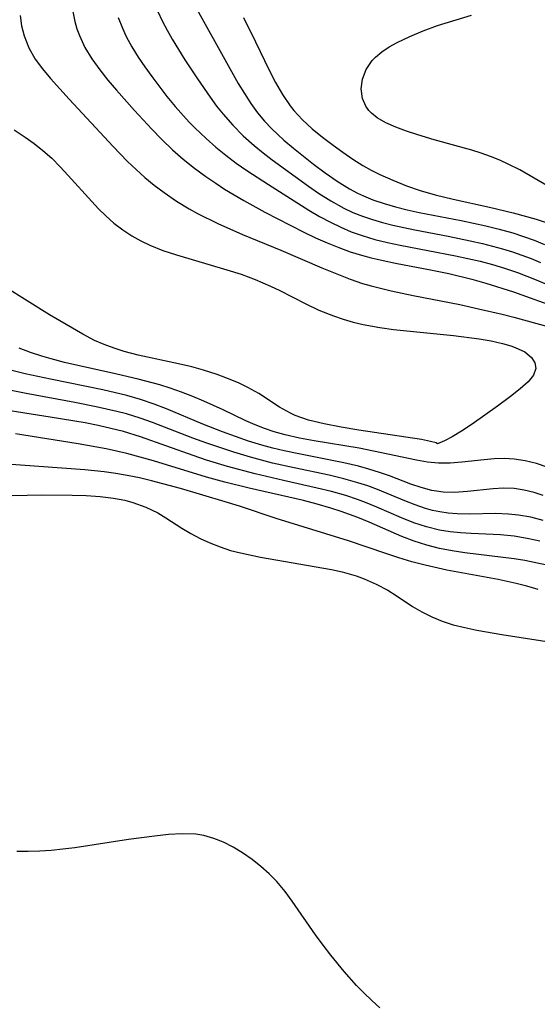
# Model space of a CAD drawing. Header units: metres. Extents: x 1073367 to 1082519, y 1569854 to 1574957.
# Tile 758 of 1056: x 1080474 to 1080541, y 1571589 to 1571716. Entities that reach past the tile are written whole.
import ezdxf

# ---------------------------------------------------------------- set-up
doc = ezdxf.new("R2010")
doc.units = ezdxf.units.M
doc.layers.add('CGG_CurvaNivelLidar_v1', color=253, linetype='Continuous', lineweight=30)

msp = doc.modelspace()

# ---------------------------------------------------------------- linework, layer by layer
at = {"layer": 'CGG_CurvaNivelLidar_v1'}
for p, q in [((1080497.3591, 1571717.4877, 75), (1080501.3886, 1571710.1845, 75)), ((1080474.4754, 1571716.6573, 73), (1080474.6676, 1571715.3186, 73)), ((1080481.2688, 1571717.4147, 73.5), (1080481.5738, 1571715.8739, 73.5)), ((1080487.1506, 1571716.4116, 74), (1080487.7122, 1571715.0068, 74)), ((1080492.296, 1571717.1585, 74.5), (1080492.8776, 1571715.9544, 74.5)), ((1080503.3904, 1571716.4137, 75.5), (1080504.9496, 1571713.2602, 75.5)), ((1080528.483, 1571715.3461, 76), (1080532.8994, 1571716.6892, 76)), ((1080474.6676, 1571715.3186, 73), (1080474.9884, 1571714.0241, 73)), ((1080481.5738, 1571715.8739, 73.5), (1080481.8282, 1571714.9532, 73.5)), ((1080481.8282, 1571714.9532, 73.5), (1080482.1441, 1571714.0556, 73.5)), ((1080487.7122, 1571715.0068, 74), (1080488.2026, 1571713.943, 74)), ((1080492.8776, 1571715.9544, 74.5), (1080493.5004, 1571714.7712, 74.5)), ((1080526.6328, 1571714.6865, 76), (1080528.483, 1571715.3461, 76)), ((1080474.9884, 1571714.0241, 73), (1080475.6055, 1571712.4844, 73)), ((1080482.1441, 1571714.0556, 73.5), (1080482.8679, 1571712.5176, 73.5)), ((1080488.2026, 1571713.943, 74), (1080488.9335, 1571712.5901, 74)), ((1080493.5004, 1571714.7712, 74.5), (1080494.1595, 1571713.6078, 74.5)), ((1080523.2728, 1571713.1763, 76), (1080524.9017, 1571713.9646, 76)), ((1080524.9017, 1571713.9646, 76), (1080526.6328, 1571714.6865, 76)), ((1080475.6055, 1571712.4844, 73), (1080476.4372, 1571711.0291, 73)), ((1080482.8679, 1571712.5176, 73.5), (1080483.7595, 1571711.0455, 73.5)), ((1080488.9335, 1571712.5901, 74), (1080489.7381, 1571711.2864, 74)), ((1080494.1595, 1571713.6078, 74.5), (1080495.8114, 1571710.9413, 74.5)), ((1080504.9496, 1571713.2602, 75.5), (1080506.7076, 1571709.6028, 75.5)), ((1080521.281, 1571711.9714, 76), (1080522.2318, 1571712.5969, 76)), ((1080522.2318, 1571712.5969, 76), (1080523.2728, 1571713.1763, 76)), ((1080489.7381, 1571711.2864, 74), (1080490.6018, 1571710.0108, 74)), ((1080520.0248, 1571710.8307, 76), (1080520.4483, 1571711.279, 76)), ((1080520.4483, 1571711.279, 76), (1080521.281, 1571711.9714, 76)), ((1080476.4372, 1571711.0291, 73), (1080477.3694, 1571709.7457, 73)), ((1080483.7595, 1571711.0455, 73.5), (1080484.7757, 1571709.6227, 73.5)), ((1080490.6018, 1571710.0108, 74), (1080491.5088, 1571708.756, 74)), ((1080495.8114, 1571710.9413, 74.5), (1080497.4255, 1571708.4773, 74.5)), ((1080501.3886, 1571710.1845, 75), (1080502.7099, 1571707.8541, 75)), ((1080519.2558, 1571709.6779, 76), (1080520.0248, 1571710.8307, 76)), ((1080477.3694, 1571709.7457, 73), (1080478.4058, 1571708.5004, 73)), ((1080484.7757, 1571709.6227, 73.5), (1080485.835, 1571708.2926, 73.5)), ((1080491.5088, 1571708.756, 74), (1080493.4812, 1571706.1964, 74)), ((1080506.7076, 1571709.6028, 75.5), (1080507.5309, 1571707.9874, 75.5)), ((1080518.7829, 1571708.4295, 76), (1080519.2558, 1571709.6779, 76)), ((1080478.4058, 1571708.5004, 73), (1080480.8046, 1571705.8502, 73)), ((1080485.835, 1571708.2926, 73.5), (1080486.9505, 1571706.9827, 73.5)), ((1080497.4255, 1571708.4773, 74.5), (1080499.0671, 1571706.0925, 74.5)), ((1080502.7099, 1571707.8541, 75), (1080503.4959, 1571706.5443, 75)), ((1080507.5309, 1571707.9874, 75.5), (1080508.4169, 1571706.4332, 75.5)), ((1080518.6088, 1571707.1527, 76), (1080518.7829, 1571708.4295, 76)), ((1080486.9505, 1571706.9827, 73.5), (1080489.2697, 1571704.3773, 73.5)), ((1080493.4812, 1571706.1964, 74), (1080494.5448, 1571704.8973, 74)), ((1080499.0671, 1571706.0925, 74.5), (1080499.9081, 1571704.947, 74.5)), ((1080503.4959, 1571706.5443, 75), (1080504.3211, 1571705.271, 75)), ((1080508.4169, 1571706.4332, 75.5), (1080509.4069, 1571704.9714, 75.5)), ((1080518.7605, 1571705.9139, 76), (1080518.6088, 1571707.1527, 76)), ((1080480.8046, 1571705.8502, 73), (1080486.5141, 1571699.7034, 73)), ((1080494.5448, 1571704.8973, 74), (1080496.3475, 1571702.8669, 74)), ((1080499.9081, 1571704.947, 74.5), (1080500.7496, 1571703.8789, 74.5)), ((1080504.3211, 1571705.271, 75), (1080505.2076, 1571704.0501, 75)), ((1080509.4069, 1571704.9714, 75.5), (1080509.8795, 1571704.3756, 75.5)), ((1080519.1956, 1571704.9114, 76), (1080518.7605, 1571705.9139, 76)), ((1080519.5959, 1571704.3675, 76), (1080519.1956, 1571704.9114, 76)), ((1080489.2697, 1571704.3773, 73.5), (1080491.5088, 1571701.9444, 73.5)), ((1080500.7496, 1571703.8789, 74.5), (1080502.0089, 1571702.4499, 74.5)), ((1080505.2076, 1571704.0501, 75), (1080506.0873, 1571702.9928, 75)), ((1080509.8795, 1571704.3756, 75.5), (1080511.0232, 1571703.1457, 75.5)), ((1080519.9222, 1571704.0244, 76), (1080519.5959, 1571704.3675, 76)), ((1080520.6827, 1571703.4125, 76), (1080519.9222, 1571704.0244, 76)), ((1080496.3475, 1571702.8669, 74), (1080497.0693, 1571702.1235, 74)), ((1080502.0089, 1571702.4499, 74.5), (1080503.3529, 1571701.0979, 74.5)), ((1080506.0873, 1571702.9928, 75), (1080507.0298, 1571701.9908, 75)), ((1080511.0232, 1571703.1457, 75.5), (1080512.2749, 1571702.0083, 75.5)), ((1080521.8083, 1571702.757, 76), (1080520.6827, 1571703.4125, 76)), ((1080523.0831, 1571702.1913, 76), (1080521.8083, 1571702.757, 76)), ((1080524.4658, 1571701.6863, 76), (1080523.0831, 1571702.1913, 76)), ((1080473.7287, 1571701.8691, 72.5), (1080475.1335, 1571700.9229, 72.5)), ((1080475.1335, 1571700.9229, 72.5), (1080476.3005, 1571700.0902, 72.5)), ((1080491.5088, 1571701.9444, 73.5), (1080492.8285, 1571700.5926, 73.5)), ((1080497.0693, 1571702.1235, 74), (1080498.5413, 1571700.7241, 74)), ((1080503.3529, 1571701.0979, 74.5), (1080504.7702, 1571699.8197, 74.5)), ((1080507.0298, 1571701.9908, 75), (1080508.5926, 1571700.5351, 75)), ((1080512.2749, 1571702.0083, 75.5), (1080513.5992, 1571700.9322, 75.5)), ((1080513.5992, 1571700.9322, 75.5), (1080514.9666, 1571699.8913, 75.5)), ((1080525.923, 1571701.2162, 76), (1080524.4658, 1571701.6863, 76)), ((1080528.0596, 1571700.5787, 76), (1080525.923, 1571701.2162, 76)), ((1080476.3005, 1571700.0902, 72.5), (1080477.4239, 1571699.2078, 72.5)), ((1080486.5141, 1571699.7034, 73), (1080488.3849, 1571697.7826, 73)), ((1080492.8285, 1571700.5926, 73.5), (1080494.1945, 1571699.2888, 73.5)), ((1080498.5413, 1571700.7241, 74), (1080499.7964, 1571699.6245, 74)), ((1080499.7964, 1571699.6245, 74), (1080501.0892, 1571698.5686, 74)), ((1080504.7702, 1571699.8197, 74.5), (1080505.9132, 1571698.8791, 74.5)), ((1080508.5926, 1571700.5351, 75), (1080509.8525, 1571699.4727, 75)), ((1080514.9666, 1571699.8913, 75.5), (1080516.2253, 1571698.9669, 75.5)), ((1080532.93, 1571699.214, 76), (1080528.0596, 1571700.5787, 76)), ((1080477.4239, 1571699.2078, 72.5), (1080478.5661, 1571698.181, 72.5)), ((1080494.1945, 1571699.2888, 73.5), (1080495.589, 1571698.0734, 73.5)), ((1080501.0892, 1571698.5686, 74), (1080502.42, 1571697.5612, 74)), ((1080505.9132, 1571698.8791, 74.5), (1080507.085, 1571697.9715, 74.5)), ((1080509.8525, 1571699.4727, 75), (1080512.4499, 1571697.433, 75)), ((1080516.2253, 1571698.9669, 75.5), (1080517.5111, 1571698.0761, 75.5)), ((1080534.1176, 1571698.8433, 76), (1080532.93, 1571699.214, 76)), ((1080535.3347, 1571698.4085, 76), (1080534.1176, 1571698.8433, 76)), ((1080536.527, 1571697.9246, 76), (1080535.3347, 1571698.4085, 76)), ((1080478.5661, 1571698.181, 72.5), (1080479.6557, 1571697.0891, 72.5)), ((1080479.6557, 1571697.0891, 72.5), (1080480.7124, 1571695.9575, 72.5)), ((1080488.3849, 1571697.7826, 73), (1080489.4733, 1571696.7265, 73)), ((1080495.589, 1571698.0734, 73.5), (1080497.0332, 1571696.9161, 73.5)), ((1080502.42, 1571697.5612, 74), (1080503.7903, 1571696.6036, 74)), ((1080507.085, 1571697.9715, 74.5), (1080511.7987, 1571694.5509, 74.5)), ((1080512.4499, 1571697.433, 75), (1080513.9581, 1571696.2977, 75)), ((1080517.5111, 1571698.0761, 75.5), (1080518.8384, 1571697.2444, 75.5)), ((1080518.8384, 1571697.2444, 75.5), (1080519.9137, 1571696.6495, 75.5)), ((1080537.6915, 1571697.3954, 76), (1080536.527, 1571697.9246, 76)), ((1080539.1205, 1571696.6679, 76), (1080537.6915, 1571697.3954, 76)), ((1080480.7124, 1571695.9575, 72.5), (1080483.7393, 1571692.5798, 72.5)), ((1080489.4733, 1571696.7265, 73), (1080490.5942, 1571695.7103, 73)), ((1080497.0332, 1571696.9161, 73.5), (1080498.5194, 1571695.8127, 73.5)), ((1080498.5194, 1571695.8127, 73.5), (1080499.7822, 1571694.9397, 73.5)), ((1080503.7903, 1571696.6036, 74), (1080506.5962, 1571694.7789, 74)), ((1080513.9581, 1571696.2977, 75), (1080515.4913, 1571695.2142, 75)), ((1080519.9137, 1571696.6495, 75.5), (1080521.0173, 1571696.0964, 75.5)), ((1080521.0173, 1571696.0964, 75.5), (1080522.7133, 1571695.3275, 75.5)), ((1080542.8375, 1571694.5299, 76), (1080539.1205, 1571696.6679, 76)), ((1080490.5942, 1571695.7103, 73), (1080491.8243, 1571694.6943, 73)), ((1080491.8243, 1571694.6943, 73), (1080493.0979, 1571693.7341, 73)), ((1080499.7822, 1571694.9397, 73.5), (1080500.9234, 1571694.2035, 73.5)), ((1080506.5962, 1571694.7789, 74), (1080511.8298, 1571691.4723, 74)), ((1080511.7987, 1571694.5509, 74.5), (1080513.0961, 1571693.6619, 74.5)), ((1080515.4913, 1571695.2142, 75), (1080517.0735, 1571694.2238, 75)), ((1080522.7133, 1571695.3275, 75.5), (1080524.4505, 1571694.6316, 75.5)), ((1080524.4505, 1571694.6316, 75.5), (1080526.2258, 1571694.0176, 75.5)), ((1080493.0979, 1571693.7341, 73), (1080494.6969, 1571692.6376, 73)), ((1080500.9234, 1571694.2035, 73.5), (1080503.4278, 1571692.7112, 73.5)), ((1080513.0961, 1571693.6619, 74.5), (1080514.7, 1571692.6531, 74.5)), ((1080517.0735, 1571694.2238, 75), (1080518.132, 1571693.6565, 75)), ((1080518.132, 1571693.6565, 75), (1080518.8922, 1571693.2995, 75)), ((1080518.8922, 1571693.2995, 75), (1080520.1001, 1571692.8105, 75)), ((1080526.2258, 1571694.0176, 75.5), (1080528.1775, 1571693.4556, 75.5)), ((1080528.1775, 1571693.4556, 75.5), (1080530.4876, 1571692.8954, 75.5)), ((1080483.7393, 1571692.5798, 72.5), (1080484.6268, 1571691.6256, 72.5)), ((1080494.6969, 1571692.6376, 73), (1080496.3514, 1571691.6271, 73)), ((1080503.4278, 1571692.7112, 73.5), (1080506.1546, 1571691.2128, 73.5)), ((1080514.7, 1571692.6531, 74.5), (1080516.3545, 1571691.7433, 74.5)), ((1080520.1001, 1571692.8105, 75), (1080521.5585, 1571692.3173, 75)), ((1080521.5585, 1571692.3173, 75), (1080523.05, 1571691.892, 75)), ((1080530.4876, 1571692.8954, 75.5), (1080535.2162, 1571691.8725, 75.5)), ((1080484.6268, 1571691.6256, 72.5), (1080485.5481, 1571690.7148, 72.5)), ((1080485.5481, 1571690.7148, 72.5), (1080486.6245, 1571689.7792, 72.5)), ((1080496.3514, 1571691.6271, 73), (1080497.4244, 1571691.0386, 73)), ((1080497.4244, 1571691.0386, 73), (1080500.0757, 1571689.7309, 73)), ((1080506.1546, 1571691.2128, 73.5), (1080511.1799, 1571688.6108, 73.5)), ((1080511.8298, 1571691.4723, 74), (1080513.2133, 1571690.662, 74)), ((1080516.3545, 1571691.7433, 74.5), (1080517.5464, 1571691.1819, 74.5)), ((1080517.5464, 1571691.1819, 74.5), (1080518.7678, 1571690.6868, 74.5)), ((1080518.7678, 1571690.6868, 74.5), (1080520.0575, 1571690.2458, 74.5)), ((1080523.05, 1571691.892, 75), (1080524.5662, 1571691.5178, 75)), ((1080524.5662, 1571691.5178, 75), (1080526.1002, 1571691.181, 75)), ((1080526.1002, 1571691.181, 75), (1080531.5456, 1571690.1172, 75)), ((1080535.2162, 1571691.8725, 75.5), (1080538.2899, 1571691.1399, 75.5)), ((1080538.2899, 1571691.1399, 75.5), (1080541.2601, 1571690.2877, 75.5)), ((1080486.6245, 1571689.7792, 72.5), (1080487.7602, 1571688.9206, 72.5)), ((1080500.0757, 1571689.7309, 73), (1080503.2497, 1571688.3307, 73)), ((1080513.2133, 1571690.662, 74), (1080514.6204, 1571689.9038, 74)), ((1080514.6204, 1571689.9038, 74), (1080515.9601, 1571689.2594, 74)), ((1080520.0575, 1571690.2458, 74.5), (1080521.3715, 1571689.8637, 74.5)), ((1080521.3715, 1571689.8637, 74.5), (1080522.7041, 1571689.5265, 74.5)), ((1080522.7041, 1571689.5265, 74.5), (1080525.5314, 1571688.9194, 74.5)), ((1080531.5456, 1571690.1172, 75), (1080534.7167, 1571689.4514, 75)), ((1080534.7167, 1571689.4514, 75), (1080536.4761, 1571689.0204, 75)), ((1080541.2601, 1571690.2877, 75.5), (1080542.9145, 1571689.7561, 75.5)), ((1080487.7602, 1571688.9206, 72.5), (1080488.9494, 1571688.1404, 72.5)), ((1080488.9494, 1571688.1404, 72.5), (1080490.0806, 1571687.4994, 72.5)), ((1080503.2497, 1571688.3307, 73), (1080508.1954, 1571686.2873, 73)), ((1080511.1799, 1571688.6108, 73.5), (1080512.6811, 1571687.8872, 73.5)), ((1080515.9601, 1571689.2594, 74), (1080517.3274, 1571688.6807, 74)), ((1080517.3274, 1571688.6807, 74), (1080518.7222, 1571688.173, 74)), ((1080518.7222, 1571688.173, 74), (1080520.3578, 1571687.6816, 74)), ((1080525.5314, 1571688.9194, 74.5), (1080529.8515, 1571688.0976, 74.5)), ((1080536.4761, 1571689.0204, 75), (1080538.2141, 1571688.5273, 75)), ((1080538.2141, 1571688.5273, 75), (1080539.609, 1571688.0701, 75)), ((1080490.0806, 1571687.4994, 72.5), (1080491.2515, 1571686.9326, 72.5)), ((1080491.2515, 1571686.9326, 72.5), (1080492.9467, 1571686.265, 72.5)), ((1080512.6811, 1571687.8872, 73.5), (1080514.186, 1571687.2254, 73.5)), ((1080514.186, 1571687.2254, 73.5), (1080515.7122, 1571686.6173, 73.5)), ((1080520.3578, 1571687.6816, 74), (1080522.0213, 1571687.2691, 74)), ((1080522.0213, 1571687.2691, 74), (1080523.6491, 1571686.9239, 74)), ((1080523.6491, 1571686.9239, 74), (1080530.7917, 1571685.5711, 74)), ((1080529.8515, 1571688.0976, 74.5), (1080532.7213, 1571687.512, 74.5)), ((1080532.7213, 1571687.512, 74.5), (1080534.2961, 1571687.1524, 74.5)), ((1080534.2961, 1571687.1524, 74.5), (1080536.9096, 1571686.4646, 74.5)), ((1080539.609, 1571688.0701, 75), (1080540.9848, 1571687.5639, 75)), ((1080540.9848, 1571687.5639, 75), (1080542.3406, 1571687.0114, 75)), ((1080492.9467, 1571686.265, 72.5), (1080494.6928, 1571685.6957, 72.5)), ((1080494.6928, 1571685.6957, 72.5), (1080501.2274, 1571683.7615, 72.5)), ((1080508.1954, 1571686.2873, 73), (1080513.5335, 1571684.0011, 73)), ((1080515.7122, 1571686.6173, 73.5), (1080517.1796, 1571686.0904, 73.5)), ((1080517.1796, 1571686.0904, 73.5), (1080518.6662, 1571685.6226, 73.5)), ((1080518.6662, 1571685.6226, 73.5), (1080519.8896, 1571685.2927, 73.5)), ((1080536.9096, 1571686.4646, 74.5), (1080538.1967, 1571686.0675, 74.5)), ((1080538.1967, 1571686.0675, 74.5), (1080539.3963, 1571685.6521, 74.5)), ((1080539.3963, 1571685.6521, 74.5), (1080540.5802, 1571685.1979, 74.5)), ((1080519.8896, 1571685.2927, 73.5), (1080521.4564, 1571684.9292, 73.5)), ((1080521.4564, 1571684.9292, 73.5), (1080523.0365, 1571684.6079, 73.5)), ((1080523.0365, 1571684.6079, 73.5), (1080527.8083, 1571683.7199, 73.5)), ((1080530.7917, 1571685.5711, 74), (1080533.9985, 1571684.8443, 74)), ((1080533.9985, 1571684.8443, 74), (1080535.5834, 1571684.4263, 74)), ((1080535.5834, 1571684.4263, 74), (1080537.151, 1571683.9613, 74)), ((1080540.5802, 1571685.1979, 74.5), (1080541.8019, 1571684.6858, 74.5)), ((1080501.2274, 1571683.7615, 72.5), (1080503.0758, 1571683.166, 72.5)), ((1080503.0758, 1571683.166, 72.5), (1080504.8903, 1571682.4995, 72.5)), ((1080513.5335, 1571684.0011, 73), (1080517.1607, 1571682.5352, 73)), ((1080527.8083, 1571683.7199, 73.5), (1080529.9437, 1571683.2743, 73.5)), ((1080529.9437, 1571683.2743, 73.5), (1080532.9031, 1571682.5417, 73.5)), ((1080537.151, 1571683.9613, 74), (1080538.8322, 1571683.3884, 74)), ((1080538.8322, 1571683.3884, 74), (1080541.2324, 1571682.4358, 74)), ((1080504.8903, 1571682.4995, 72.5), (1080506.8808, 1571681.6364, 72.5)), ((1080517.1607, 1571682.5352, 73), (1080518.7551, 1571681.9914, 73)), ((1080518.7551, 1571681.9914, 73), (1080519.8956, 1571681.6572, 73)), ((1080532.9031, 1571682.5417, 73.5), (1080534.7484, 1571682.0197, 73.5)), ((1080534.7484, 1571682.0197, 73.5), (1080538.3206, 1571680.89, 73.5)), ((1080541.2324, 1571682.4358, 74), (1080545.4193, 1571680.6879, 74)), ((1080478.3007, 1571677.9383, 72.5), (1080472.4913, 1571681.5238, 72.5)), ((1080506.8808, 1571681.6364, 72.5), (1080508.097, 1571681.0553, 72.5)), ((1080508.097, 1571681.0553, 72.5), (1080511.437, 1571679.3245, 72.5)), ((1080519.8956, 1571681.6572, 73), (1080522.4687, 1571681.018, 73)), ((1080522.4687, 1571681.018, 73), (1080525.3398, 1571680.418, 73)), ((1080538.3206, 1571680.89, 73.5), (1080545.3426, 1571678.3415, 73.5)), ((1080511.437, 1571679.3245, 72.5), (1080513.1333, 1571678.5198, 72.5)), ((1080525.3398, 1571680.418, 73), (1080531.3771, 1571679.2361, 73)), ((1080531.3771, 1571679.2361, 73), (1080533.7634, 1571678.7149, 73)), ((1080482.602, 1571675.4113, 72.5), (1080478.3007, 1571677.9383, 72.5)), ((1080513.1333, 1571678.5198, 72.5), (1080515.0278, 1571677.7814, 72.5)), ((1080533.7634, 1571678.7149, 73), (1080536.8396, 1571677.9933, 73)), ((1080536.8396, 1571677.9933, 73), (1080538.3676, 1571677.6015, 73)), ((1080515.0278, 1571677.7814, 72.5), (1080516.2915, 1571677.3611, 72.5)), ((1080516.2915, 1571677.3611, 72.5), (1080517.5767, 1571676.9871, 72.5)), ((1080517.5767, 1571676.9871, 72.5), (1080518.8824, 1571676.6657, 72.5)), ((1080518.8824, 1571676.6657, 72.5), (1080521.0254, 1571676.2669, 72.5)), ((1080538.3676, 1571677.6015, 73), (1080546.5373, 1571675.3674, 73)), ((1080484.1111, 1571674.6082, 72.5), (1080482.602, 1571675.4113, 72.5)), ((1080521.0254, 1571676.2669, 72.5), (1080522.8064, 1571676.0301, 72.5)), ((1080522.8064, 1571676.0301, 72.5), (1080530.5553, 1571675.2505, 72.5)), ((1080485.3492, 1571674.0647, 72.5), (1080484.1111, 1571674.6082, 72.5)), ((1080530.5553, 1571675.2505, 72.5), (1080533.8555, 1571674.8199, 72.5)), ((1080533.8555, 1571674.8199, 72.5), (1080535.4229, 1571674.551, 72.5)), ((1080535.4229, 1571674.551, 72.5), (1080536.8994, 1571674.2211, 72.5)), ((1080536.8994, 1571674.2211, 72.5), (1080537.9553, 1571673.9097, 72.5)), ((1080475.8149, 1571673.038, 73), (1080474.3758, 1571673.5832, 73)), ((1080477.2839, 1571672.5566, 73), (1080475.8149, 1571673.038, 73)), ((1080486.6294, 1571673.5952, 72.5), (1080485.3492, 1571674.0647, 72.5)), ((1080487.9424, 1571673.1859, 72.5), (1080486.6294, 1571673.5952, 72.5)), ((1080489.7671, 1571672.7055, 72.5), (1080487.9424, 1571673.1859, 72.5)), ((1080537.9553, 1571673.9097, 72.5), (1080538.5431, 1571673.696, 72.5)), ((1080538.5431, 1571673.696, 72.5), (1080539.7585, 1571673.113, 72.5)), ((1080539.7585, 1571673.113, 72.5), (1080540.653, 1571672.3964, 72.5)), ((1080478.4956, 1571672.2059, 73), (1080477.2839, 1571672.5566, 73)), ((1080480.2314, 1571671.758, 73), (1080478.4956, 1571672.2059, 73)), ((1080486.9891, 1571670.2549, 73), (1080480.2314, 1571671.758, 73)), ((1080494.9882, 1571671.5944, 72.5), (1080489.7671, 1571672.7055, 72.5)), ((1080496.7136, 1571671.1843, 72.5), (1080494.9882, 1571671.5944, 72.5)), ((1080540.653, 1571672.3964, 72.5), (1080541.067, 1571671.714, 72.5)), ((1080541.067, 1571671.714, 72.5), (1080541.189, 1571670.964, 72.5)), ((1080475.1504, 1571670.2834, 73.5), (1080471.9161, 1571671.1055, 73.5)), ((1080498.2168, 1571670.7596, 72.5), (1080496.7136, 1571671.1843, 72.5)), ((1080499.9635, 1571670.1888, 72.5), (1080498.2168, 1571670.7596, 72.5)), ((1080541.189, 1571670.964, 72.5), (1080540.908, 1571670.1268, 72.5)), ((1080478.3895, 1571669.5803, 73.5), (1080475.1504, 1571670.2834, 73.5)), ((1080485.1838, 1571668.2096, 73.5), (1080478.3895, 1571669.5803, 73.5)), ((1080489.7537, 1571669.6015, 73), (1080486.9891, 1571670.2549, 73)), ((1080492.5509, 1571668.84, 73), (1080489.7537, 1571669.6015, 73)), ((1080501.6615, 1571669.5564, 72.5), (1080499.9635, 1571670.1888, 72.5)), ((1080502.8306, 1571669.0686, 72.5), (1080501.6615, 1571669.5564, 72.5)), ((1080503.9561, 1571668.5278, 72.5), (1080502.8306, 1571669.0686, 72.5)), ((1080540.2149, 1571669.2486, 72.5), (1080539.193, 1571668.3308, 72.5)), ((1080540.908, 1571670.1268, 72.5), (1080540.2149, 1571669.2486, 72.5)), ((1080475.2707, 1571667.7185, 74), (1080471.5135, 1571668.4631, 74)), ((1080488.2822, 1571667.4656, 73.5), (1080485.1838, 1571668.2096, 73.5)), ((1080493.9019, 1571668.4239, 73), (1080492.5509, 1571668.84, 73)), ((1080495.3736, 1571667.9141, 73), (1080493.9019, 1571668.4239, 73)), ((1080496.824, 1571667.3568, 73), (1080495.3736, 1571667.9141, 73)), ((1080505.3586, 1571667.7141, 72.5), (1080503.9561, 1571668.5278, 72.5)), ((1080539.193, 1571668.3308, 72.5), (1080537.9429, 1571667.359, 72.5)), ((1080481.5687, 1571666.5607, 74), (1080475.2707, 1571667.7185, 74)), ((1080484.317, 1571666.0255, 74), (1080481.5687, 1571666.5607, 74)), ((1080490.0616, 1571666.9516, 73.5), (1080488.2822, 1571667.4656, 73.5)), ((1080491.8146, 1571666.3652, 73.5), (1080490.0616, 1571666.9516, 73.5)), ((1080498.2539, 1571666.7609, 73), (1080496.824, 1571667.3568, 73)), ((1080500.7637, 1571665.6139, 73), (1080498.2539, 1571666.7609, 73)), ((1080508.0575, 1571665.9656, 72.5), (1080505.3586, 1571667.7141, 72.5)), ((1080537.9429, 1571667.359, 72.5), (1080536.2225, 1571666.0852, 72.5)), ((1080478.3869, 1571664.6928, 74.5), (1080470.9118, 1571665.8579, 74.5)), ((1080486.9734, 1571665.4226, 74), (1080484.317, 1571666.0255, 74)), ((1080488.2549, 1571665.0824, 74), (1080486.9734, 1571665.4226, 74)), ((1080493.4056, 1571665.7578, 73.5), (1080491.8146, 1571666.3652, 73.5)), ((1080498.1218, 1571663.773, 73.5), (1080493.4056, 1571665.7578, 73.5)), ((1080503.6755, 1571664.2017, 73), (1080500.7637, 1571665.6139, 73)), ((1080509.4514, 1571665.184, 72.5), (1080508.0575, 1571665.9656, 72.5)), ((1080536.2225, 1571666.0852, 72.5), (1080532.9673, 1571663.7576, 72.5)), ((1080482.879, 1571663.9255, 74.5), (1080478.3869, 1571664.6928, 74.5)), ((1080484.5565, 1571663.5953, 74.5), (1080482.879, 1571663.9255, 74.5)), ((1080490.0018, 1571664.5485, 74), (1080488.2549, 1571665.0824, 74)), ((1080491.591, 1571663.9892, 74), (1080490.0018, 1571664.5485, 74)), ((1080496.8174, 1571661.9708, 74), (1080491.591, 1571663.9892, 74)), ((1080504.8834, 1571663.6825, 73), (1080503.6755, 1571664.2017, 73)), ((1080510.0792, 1571664.8957, 72.5), (1080509.4514, 1571665.184, 72.5)), ((1080511.8001, 1571664.2982, 72.5), (1080510.0792, 1571664.8957, 72.5)), ((1080513.8115, 1571663.796, 72.5), (1080511.8001, 1571664.2982, 72.5)), ((1080486.2212, 1571663.2256, 74.5), (1080484.5565, 1571663.5953, 74.5)), ((1080487.8691, 1571662.8027, 74.5), (1080486.2212, 1571663.2256, 74.5)), ((1080490.0714, 1571662.125, 74.5), (1080487.8691, 1571662.8027, 74.5)), ((1080500.667, 1571662.766, 73.5), (1080498.1218, 1571663.773, 73.5)), ((1080502.3504, 1571662.1533, 73.5), (1080500.667, 1571662.766, 73.5)), ((1080506.1145, 1571663.2123, 73), (1080504.8834, 1571663.6825, 73)), ((1080507.3669, 1571662.7935, 73), (1080506.1145, 1571663.2123, 73)), ((1080508.7511, 1571662.3995, 73), (1080507.3669, 1571662.7935, 73)), ((1080516.0126, 1571663.3684, 72.5), (1080513.8115, 1571663.796, 72.5)), ((1080518.3021, 1571662.9942, 72.5), (1080516.0126, 1571663.3684, 72.5)), ((1080526.4045, 1571661.7608, 72.5), (1080518.3021, 1571662.9942, 72.5)), ((1080531.5818, 1571662.8444, 72.5), (1080530.3705, 1571662.128, 72.5)), ((1080532.9673, 1571663.7576, 72.5), (1080531.5818, 1571662.8444, 72.5)), ((1080482.0045, 1571661.2357, 75), (1080473.8928, 1571662.5188, 75)), ((1080496.8758, 1571659.6942, 74.5), (1080490.0714, 1571662.125, 74.5)), ((1080498.6158, 1571661.3127, 74), (1080496.8174, 1571661.9708, 74)), ((1080504.0476, 1571661.5827, 73.5), (1080502.3504, 1571662.1533, 73.5)), ((1080505.7591, 1571661.0617, 73.5), (1080504.0476, 1571661.5827, 73.5)), ((1080510.6155, 1571661.9696, 73), (1080508.7511, 1571662.3995, 73)), ((1080512.5245, 1571661.614, 73), (1080510.6155, 1571661.9696, 73)), ((1080518.3458, 1571660.643, 73), (1080512.5245, 1571661.614, 73)), ((1080527.5645, 1571661.5375, 72.5), (1080526.4045, 1571661.7608, 72.5)), ((1080528.2873, 1571661.3463, 72.5), (1080527.5645, 1571661.5375, 72.5)), ((1080529.3863, 1571661.6035, 72.5), (1080528.5, 1571661.2045, 72.5)), ((1080530.3705, 1571662.128, 72.5), (1080529.3863, 1571661.6035, 72.5)), ((1080485.629, 1571660.5638, 75), (1080482.0045, 1571661.2357, 75)), ((1080488.2961, 1571659.9741, 75), (1080485.629, 1571660.5638, 75)), ((1080502.1242, 1571660.1422, 74), (1080498.6158, 1571661.3127, 74)), ((1080504.2666, 1571659.4985, 74), (1080502.1242, 1571660.1422, 74)), ((1080507.1855, 1571660.6745, 73.5), (1080505.7591, 1571661.0617, 73.5)), ((1080508.6206, 1571660.3268, 73.5), (1080507.1855, 1571660.6745, 73.5)), ((1080510.5309, 1571659.9214, 73.5), (1080508.6206, 1571660.3268, 73.5)), ((1080525.7656, 1571659.1063, 73), (1080518.3458, 1571660.643, 73)), ((1080528.5, 1571661.2045, 72.5), (1080528.2873, 1571661.3463, 72.5)), ((1080490.0199, 1571659.513, 75), (1080488.2961, 1571659.9741, 75)), ((1080491.7323, 1571659.0053, 75), (1080490.0199, 1571659.513, 75)), ((1080498.5851, 1571656.9048, 75), (1080491.7323, 1571659.0053, 75)), ((1080498.6036, 1571659.1169, 74.5), (1080496.8758, 1571659.6942, 74.5)), ((1080501.3077, 1571658.2866, 74.5), (1080498.6036, 1571659.1169, 74.5)), ((1080507.1353, 1571658.7399, 74), (1080504.2666, 1571659.4985, 74)), ((1080516.3714, 1571658.7815, 73.5), (1080510.5309, 1571659.9214, 73.5)), ((1080527.2002, 1571658.8549, 73), (1080525.7656, 1571659.1063, 73)), ((1080528.6285, 1571658.7094, 73), (1080527.2002, 1571658.8549, 73)), ((1080531.6231, 1571658.8274, 73), (1080530.1227, 1571658.7114, 73)), ((1080534.5323, 1571659.1517, 73), (1080531.6231, 1571658.8274, 73)), ((1080535.8249, 1571659.2605, 73), (1080534.5323, 1571659.1517, 73)), ((1080537.1158, 1571659.3044, 73), (1080535.8249, 1571659.2605, 73)), ((1080538.4022, 1571659.2488, 73), (1080537.1158, 1571659.3044, 73)), ((1080539.8413, 1571659.0352, 73), (1080538.4022, 1571659.2488, 73)), ((1080541.2692, 1571658.6793, 73), (1080539.8413, 1571659.0352, 73)), ((1080482.8334, 1571657.8477, 75.5), (1080471.4788, 1571658.6985, 75.5)), ((1080485.364, 1571657.5863, 75.5), (1080482.8334, 1571657.8477, 75.5)), ((1080486.8466, 1571657.3843, 75.5), (1080485.364, 1571657.5863, 75.5)), ((1080504.8761, 1571657.3305, 74.5), (1080501.3077, 1571658.2866, 74.5)), ((1080509.9447, 1571658.1037, 74), (1080507.1353, 1571658.7399, 74)), ((1080514.4689, 1571657.1453, 74), (1080509.9447, 1571658.1037, 74)), ((1080518.2518, 1571658.3295, 73.5), (1080516.3714, 1571658.7815, 73.5)), ((1080519.6161, 1571657.9438, 73.5), (1080518.2518, 1571658.3295, 73.5)), ((1080520.9557, 1571657.5176, 73.5), (1080519.6161, 1571657.9438, 73.5)), ((1080530.1227, 1571658.7114, 73), (1080528.6285, 1571658.7094, 73)), ((1080542.6832, 1571658.2063, 73), (1080541.2692, 1571658.6793, 73)), ((1080488.3189, 1571657.1339, 75.5), (1080486.8466, 1571657.3843, 75.5)), ((1080489.9079, 1571656.7991, 75.5), (1080488.3189, 1571657.1339, 75.5)), ((1080491.4881, 1571656.4176, 75.5), (1080489.9079, 1571656.7991, 75.5)), ((1080495.2285, 1571655.4197, 75.5), (1080491.4881, 1571656.4176, 75.5)), ((1080500.9733, 1571656.2485, 75), (1080498.5851, 1571656.9048, 75)), ((1080508.5379, 1571656.4646, 74.5), (1080504.8761, 1571657.3305, 74.5)), ((1080512.897, 1571655.4922, 74.5), (1080508.5379, 1571656.4646, 74.5)), ((1080516.3464, 1571656.6978, 74), (1080514.4689, 1571657.1453, 74)), ((1080518.1924, 1571656.1855, 74), (1080516.3464, 1571656.6978, 74)), ((1080522.2676, 1571657.0578, 73.5), (1080520.9557, 1571657.5176, 73.5)), ((1080525.0232, 1571656.0204, 73.5), (1080522.2676, 1571657.0578, 73.5)), ((1080501.0201, 1571653.7204, 75.5), (1080495.2285, 1571655.4197, 75.5)), ((1080504.1073, 1571655.4808, 75), (1080500.9733, 1571656.2485, 75)), ((1080511.1267, 1571653.8652, 75), (1080504.1073, 1571655.4808, 75)), ((1080514.7702, 1571655.0298, 74.5), (1080512.897, 1571655.4922, 74.5)), ((1080516.6169, 1571654.5151, 74.5), (1080514.7702, 1571655.0298, 74.5)), ((1080519.47, 1571655.7694, 74), (1080518.1924, 1571656.1855, 74)), ((1080520.7235, 1571655.3083, 74), (1080519.47, 1571655.7694, 74)), ((1080524.239, 1571653.8405, 74), (1080520.7235, 1571655.3083, 74)), ((1080526.3786, 1571655.559, 73.5), (1080525.0232, 1571656.0204, 73.5)), ((1080527.7354, 1571655.1957, 73.5), (1080526.3786, 1571655.559, 73.5)), ((1080528.3358, 1571655.0796, 73.5), (1080527.7354, 1571655.1957, 73.5)), ((1080529.2313, 1571654.968, 73.5), (1080528.3358, 1571655.0796, 73.5)), ((1080532.3427, 1571655.0476, 73.5), (1080530.6711, 1571654.9317, 73.5)), ((1080535.6994, 1571655.415, 73.5), (1080532.3427, 1571655.0476, 73.5)), ((1080537.0395, 1571655.4774, 73.5), (1080535.6994, 1571655.415, 73.5)), ((1080538.3787, 1571655.4255, 73.5), (1080537.0395, 1571655.4774, 73.5)), ((1080539.6885, 1571655.2318, 73.5), (1080538.3787, 1571655.4255, 73.5)), ((1080540.9903, 1571654.91, 73.5), (1080539.6885, 1571655.2318, 73.5)), ((1080471.5092, 1571654.473, 76), (1080477.2915, 1571654.5986, 76)), ((1080477.2915, 1571654.5986, 76), (1080481.2163, 1571654.5873, 76)), ((1080481.2163, 1571654.5873, 76), (1080483.0301, 1571654.536, 76)), ((1080483.0301, 1571654.536, 76), (1080484.8153, 1571654.42, 76)), ((1080484.8153, 1571654.42, 76), (1080486.562, 1571654.2059, 76)), ((1080486.562, 1571654.2059, 76), (1080488.0343, 1571653.9123, 76)), ((1080488.0343, 1571653.9123, 76), (1080489.0729, 1571653.6274, 76)), ((1080502.8586, 1571653.1391, 75.5), (1080501.0201, 1571653.7204, 75.5)), ((1080512.9042, 1571653.4113, 75), (1080511.1267, 1571653.8652, 75)), ((1080518.1248, 1571654.0298, 74.5), (1080516.6169, 1571654.5151, 74.5)), ((1080519.1693, 1571653.6456, 74.5), (1080518.1248, 1571654.0298, 74.5)), ((1080525.5701, 1571653.3156, 74), (1080524.239, 1571653.8405, 74)), ((1080530.6711, 1571654.9317, 73.5), (1080529.2313, 1571654.968, 73.5)), ((1080542.1633, 1571654.5282, 73.5), (1080540.9903, 1571654.91, 73.5)), ((1080489.0729, 1571653.6274, 76), (1080490.7337, 1571653.03, 76)), ((1080490.7337, 1571653.03, 76), (1080492.3006, 1571652.2775, 76)), ((1080507.5894, 1571651.545, 75.5), (1080502.8586, 1571653.1391, 75.5)), ((1080514.6623, 1571652.9093, 75), (1080512.9042, 1571653.4113, 75)), ((1080515.9989, 1571652.4792, 75), (1080514.6623, 1571652.9093, 75)), ((1080518.174, 1571651.6833, 75), (1080515.9989, 1571652.4792, 75)), ((1080520.651, 1571653.0335, 74.5), (1080519.1693, 1571653.6456, 74.5)), ((1080523.8208, 1571651.6372, 74.5), (1080520.651, 1571653.0335, 74.5)), ((1080526.9133, 1571652.8616, 74), (1080525.5701, 1571653.3156, 74)), ((1080527.8352, 1571652.6111, 74), (1080526.9133, 1571652.8616, 74)), ((1080528.7668, 1571652.4147, 74), (1080527.8352, 1571652.6111, 74)), ((1080492.3006, 1571652.2775, 76), (1080493.3473, 1571651.6531, 76)), ((1080493.3473, 1571651.6531, 76), (1080495.4031, 1571650.3161, 76)), ((1080516.9781, 1571648.6603, 75.5), (1080507.5894, 1571651.545, 75.5)), ((1080519.6202, 1571651.0819, 75), (1080518.174, 1571651.6833, 75)), ((1080525.417, 1571650.9997, 74.5), (1080523.8208, 1571651.6372, 74.5)), ((1080529.8814, 1571652.2562, 74), (1080528.7668, 1571652.4147, 74)), ((1080531.0043, 1571652.1684, 74), (1080529.8814, 1571652.2562, 74)), ((1080532.6683, 1571652.1376, 74), (1080531.0043, 1571652.1684, 74)), ((1080536.0033, 1571652.1886, 74), (1080532.6683, 1571652.1376, 74)), ((1080537.6656, 1571652.1384, 74), (1080536.0033, 1571652.1886, 74)), ((1080538.947, 1571652.0051, 74), (1080537.6656, 1571652.1384, 74)), ((1080540.5419, 1571651.7099, 74), (1080538.947, 1571652.0051, 74)), ((1080542.1396, 1571651.3113, 74), (1080540.5419, 1571651.7099, 74)), ((1080495.4031, 1571650.3161, 76), (1080496.5646, 1571649.6257, 76)), ((1080523.8742, 1571649.2251, 75), (1080519.6202, 1571651.0819, 75)), ((1080527.0699, 1571650.4565, 74.5), (1080525.417, 1571650.9997, 74.5)), ((1080528.7541, 1571650.0463, 74.5), (1080527.0699, 1571650.4565, 74.5)), ((1080530.1048, 1571649.8277, 74.5), (1080528.7541, 1571650.0463, 74.5)), ((1080496.5646, 1571649.6257, 76), (1080497.774, 1571648.9846, 76)), ((1080497.774, 1571648.9846, 76), (1080499.0273, 1571648.4022, 76)), ((1080521.7765, 1571647.0111, 75.5), (1080516.9781, 1571648.6603, 75.5)), ((1080525.4685, 1571648.6192, 75), (1080523.8742, 1571649.2251, 75)), ((1080527.0868, 1571648.0947, 75), (1080525.4685, 1571648.6192, 75)), ((1080531.469, 1571649.6856, 74.5), (1080530.1048, 1571649.8277, 74.5)), ((1080532.8417, 1571649.5985, 74.5), (1080531.469, 1571649.6856, 74.5)), ((1080536.642, 1571649.4271, 74.5), (1080532.8417, 1571649.5985, 74.5)), ((1080538.3801, 1571649.2578, 74.5), (1080536.642, 1571649.4271, 74.5)), ((1080540.0606, 1571648.9857, 74.5), (1080538.3801, 1571649.2578, 74.5)), ((1080541.7386, 1571648.6289, 74.5), (1080540.0606, 1571648.9857, 74.5)), ((1080499.0273, 1571648.4022, 76), (1080500.3445, 1571647.88, 76)), ((1080500.3445, 1571647.88, 76), (1080501.6997, 1571647.4356, 76)), ((1080501.6997, 1571647.4356, 76), (1080502.9801, 1571647.0964, 76)), ((1080528.7296, 1571647.6681, 75), (1080527.0868, 1571648.0947, 75)), ((1080530.373, 1571647.3524, 75), (1080528.7296, 1571647.6681, 75)), ((1080532.0343, 1571647.1078, 75), (1080530.373, 1571647.3524, 75)), ((1080502.9801, 1571647.0964, 76), (1080505.6012, 1571646.549, 76)), ((1080505.6012, 1571646.549, 76), (1080514.7687, 1571644.9558, 76)), ((1080523.4704, 1571646.4657, 75.5), (1080521.7765, 1571647.0111, 75.5)), ((1080525.1808, 1571645.9657, 75.5), (1080523.4704, 1571646.4657, 75.5)), ((1080538.3994, 1571646.335, 75), (1080532.0343, 1571647.1078, 75)), ((1080539.7606, 1571646.108, 75), (1080538.3994, 1571646.335, 75)), ((1080542.6307, 1571645.5327, 75), (1080539.7606, 1571646.108, 75)), ((1080514.7687, 1571644.9558, 76), (1080516.1648, 1571644.6421, 76)), ((1080526.9041, 1571645.5093, 75.5), (1080525.1808, 1571645.9657, 75.5)), ((1080529.6857, 1571644.885, 75.5), (1080526.9041, 1571645.5093, 75.5)), ((1080536.3269, 1571643.6634, 75.5), (1080529.6857, 1571644.885, 75.5)), ((1080516.1648, 1571644.6421, 76), (1080517.9483, 1571644.1257, 76)), ((1080517.9483, 1571644.1257, 76), (1080518.9907, 1571643.7479, 76)), ((1080518.9907, 1571643.7479, 76), (1080520.5639, 1571643.0714, 76)), ((1080538.6661, 1571643.1554, 75.5), (1080536.3269, 1571643.6634, 75.5)), ((1080520.5639, 1571643.0714, 76), (1080522.0506, 1571642.2826, 76)), ((1080522.0506, 1571642.2826, 76), (1080523.1285, 1571641.5962, 76)), ((1080540.0518, 1571642.7979, 75.5), (1080538.6661, 1571643.1554, 75.5)), ((1080541.5148, 1571642.3709, 75.5), (1080540.0518, 1571642.7979, 75.5)), ((1080523.1285, 1571641.5962, 76), (1080525.2535, 1571640.1706, 76)), ((1080525.2535, 1571640.1706, 76), (1080526.4647, 1571639.4668, 76)), ((1080526.4647, 1571639.4668, 76), (1080527.7373, 1571638.8364, 76)), ((1080527.7373, 1571638.8364, 76), (1080529.0658, 1571638.289, 76)), ((1080529.0658, 1571638.289, 76), (1080530.5093, 1571637.8135, 76)), ((1080530.5093, 1571637.8135, 76), (1080531.9977, 1571637.4267, 76)), ((1080531.9977, 1571637.4267, 76), (1080533.5617, 1571637.1048, 76)), ((1080533.5617, 1571637.1048, 76), (1080536.8097, 1571636.5583, 76)), ((1080536.8097, 1571636.5583, 76), (1080544.5582, 1571635.3407, 76)), ((1080491.8559, 1571610.4424, 76), (1080488.5177, 1571610.0089, 76)), ((1080493.6752, 1571610.6426, 76), (1080491.8559, 1571610.4424, 76)), ((1080495.457, 1571610.7509, 76), (1080493.6752, 1571610.6426, 76)), ((1080497.1977, 1571610.6831, 76), (1080495.457, 1571610.7509, 76)), ((1080498.2369, 1571610.5171, 76), (1080497.1977, 1571610.6831, 76)), ((1080499.5404, 1571610.1536, 76), (1080498.2369, 1571610.5171, 76)), ((1080488.5177, 1571610.0089, 76), (1080481.5433, 1571608.9313, 76)), ((1080500.8077, 1571609.6459, 76), (1080499.5404, 1571610.1536, 76)), ((1080502.0409, 1571609.0205, 76), (1080500.8077, 1571609.6459, 76)), ((1080475.5158, 1571608.4552, 76), (1080474.0339, 1571608.4724, 76)), ((1080477.0091, 1571608.4962, 76), (1080475.5158, 1571608.4552, 76)), ((1080478.5097, 1571608.5919, 76), (1080477.0091, 1571608.4962, 76)), ((1080480.0258, 1571608.7408, 76), (1080478.5097, 1571608.5919, 76)), ((1080481.5433, 1571608.9313, 76), (1080480.0258, 1571608.7408, 76)), ((1080503.2398, 1571608.2977, 76), (1080502.0409, 1571609.0205, 76)), ((1080504.5107, 1571607.4118, 76), (1080503.2398, 1571608.2977, 76)), ((1080505.6211, 1571606.5298, 76), (1080504.5107, 1571607.4118, 76)), ((1080506.6811, 1571605.5772, 76), (1080505.6211, 1571606.5298, 76)), ((1080507.6801, 1571604.5525, 76), (1080506.6811, 1571605.5772, 76)), ((1080508.7631, 1571603.2571, 76), (1080507.6801, 1571604.5525, 76)), ((1080509.6697, 1571602.0407, 76), (1080508.7631, 1571603.2571, 76)), ((1080512.6982, 1571597.6499, 76), (1080509.6697, 1571602.0407, 76)), ((1080513.6702, 1571596.3228, 76), (1080512.6982, 1571597.6499, 76)), ((1080514.6759, 1571595.0179, 76), (1080513.6702, 1571596.3228, 76)), ((1080516.3888, 1571592.9168, 76), (1080514.6759, 1571595.0179, 76)), ((1080517.9916, 1571591.123, 76), (1080516.3888, 1571592.9168, 76)), ((1080518.9316, 1571590.1645, 76), (1080517.9916, 1571591.123, 76)), ((1080519.9652, 1571589.1824, 76), (1080518.9316, 1571590.1645, 76)), ((1080521.0321, 1571588.2388, 76), (1080519.9652, 1571589.1824, 76))]:
    msp.add_line(p, q, dxfattribs=at)

doc.saveas('drawing.dxf')
